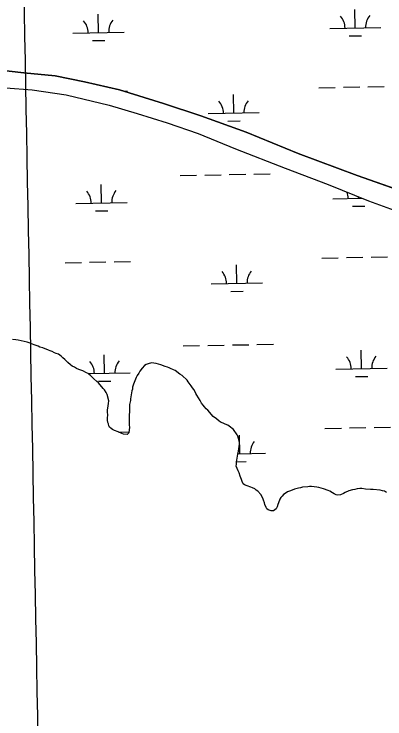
# Model space of a CAD drawing. Extents: x 3957609 to 3995875, y 234277 to 260273.
# Drawn here: x 3972168 to 3972892, y 255705 to 257081 of the extents above; entities that cross this region are included whole.
import ezdxf

# ---------------------------------------------------------------- set-up
doc = ezdxf.new("R2010")
doc.units = 0
for name, color, linetype in [('V-GRID-MAJR', 7, 'Continuous'), ('V-TOPO-SHOR', 7, 'Continuous'), ('V-WETL-SWMP', 7, 'Continuous')]:
    doc.layers.add(name, color=color, linetype=linetype)

msp = doc.modelspace()

# ---------------------------------------------------------------- linework, layer by layer
at = {"layer": 'V-GRID-MAJR'}
msp.add_spline([(3972513.068, 239900.828), (3972455.83, 242927.648), (3972341.236, 248987.469), (3972226.642, 255047.279), (3972169.287, 258080.274)], degree=3, dxfattribs=at)
at = {"layer": 'V-TOPO-SHOR'}
for points in [[(3971338.766, 256869.305), (3971513.403, 256915.09), (3971648.237, 256944.606), (3971734.976, 256962.567), (3971813.845, 256972.618), (3971929.008, 256980.786), (3972001.587, 256981.751), (3972060.764, 256977.949), (3972089.561, 256977.231), (3972186.626, 256966.026), (3972248.176, 256960.257), (3972305.399, 256948.956), (3972373.682, 256932.949), (3972459.739, 256906.333), (3972532.773, 256882.052), (3972621.602, 256850.316), (3972722.684, 256809.143), (3972838.367, 256765.635), (3972928.381, 256734.297)], [(3971321.507, 256831.397), (3971528.867, 256883.571), (3971627.432, 256905.506), (3971670.401, 256916.26), (3971793.424, 256936.281), (3971865.991, 256942.767), (3971933.829, 256946.875), (3971992.606, 256945.835), (3972069.927, 256943.26), (3972151.992, 256936.754), (3972203.28, 256932.932), (3972269.967, 256923.231), (3972353.642, 256903.316), (3972408.512, 256886.881), (3972466.938, 256868.484), (3972527.734, 256847.723), (3972600.387, 256817.921), (3972697.516, 256780.287), (3972781.615, 256748.143), (3972860.188, 256716.383), (3972946.258, 256685.032)], [(3972263.444, 256409.648), (3972259.887, 256413.189), (3972254.355, 256416.726), (3972250.407, 256418.295), (3972246.853, 256419.468), (3972242.114, 256422.218), (3972238.166, 256423.787), (3972235.008, 256424.568), (3972223.953, 256429.276), (3972218.425, 256430.839), (3972214.872, 256432.409), (3972206.975, 256435.545), (3972197.105, 256439.071), (3972193.159, 256440.245), (3972176.187, 256444.148), (3972171.45, 256444.927), (3972164.745, 256445.699)], [(3972608.213, 256241.259), (3972608.204, 256244.808), (3972607.408, 256247.962), (3972606.607, 256252.3), (3972605.02, 256256.636), (3972603.435, 256259.392), (3972596.705, 256269.632), (3972588.404, 256276.712), (3972585.244, 256278.676), (3972580.507, 256280.243), (3972576.557, 256282.207), (3972572.608, 256283.774), (3972568.262, 256286.524), (3972563.126, 256290.852), (3972556.802, 256295.57), (3972546.123, 256307.379), (3972542.959, 256310.527), (3972540.19, 256314.07), (3972537.421, 256317.218), (3972534.255, 256321.549), (3972531.482, 256326.671), (3972524.751, 256337.304), (3972523.165, 256340.063), (3972521.578, 256343.608), (3972519.202, 256347.942), (3972516.432, 256351.485), (3972513.663, 256355.423), (3972507.728, 256362.902), (3972505.747, 256366.054), (3972496.257, 256375.497), (3972491.518, 256378.248), (3972482.429, 256384.933), (3972479.664, 256386.503), (3972473.346, 256388.855), (3972470.581, 256390.425), (3972467.423, 256391.601), (3972463.081, 256392.774), (3972454.789, 256396.303), (3972445.315, 256399.041), (3972436.24, 256399.809), (3972429.539, 256398.216), (3972425.992, 256397.024), (3972422.842, 256395.044), (3972418.121, 256389.51), (3972413.401, 256383.581), (3972411.439, 256380.028), (3972408.686, 256375.682), (3972406.724, 256371.731), (3972401.234, 256358.307), (3972399.276, 256352.386), (3972399.286, 256348.441), (3972398.108, 256345.677), (3972395.387, 256329.497), (3972395.395, 256326.341), (3972393.443, 256318.448), (3972393.478, 256303.852), (3972392.7, 256299.117), (3972392.71, 256295.173), (3972392.749, 256278.607), (3972393.547, 256274.269), (3972392.392, 256263.222), (3972388.849, 256260.058), (3972381.354, 256260.828), (3972378.194, 256262.003), (3972371.087, 256265.536), (3972364.374, 256268.281), (3972360.423, 256270.245), (3972357.658, 256271.815), (3972354.496, 256274.57), (3972353.306, 256277.327), (3972352.51, 256280.876), (3972351.32, 256283.634), (3972350.519, 256288.365), (3972350.507, 256293.493), (3972350.892, 256297.045), (3972350.478, 256305.327), (3972350.47, 256308.483), (3972351.25, 256311.641), (3972352.413, 256320.715), (3972352.794, 256325.844), (3972349.61, 256338.064), (3972348.022, 256342.004), (3972344.852, 256347.52), (3972342.085, 256350.274), (3972332.593, 256360.901), (3972329.826, 256363.658), (3972323.897, 256368.77), (3972320.338, 256372.313), (3972317.175, 256375.065), (3972314.802, 256377.427), (3972312.43, 256379.393), (3972309.667, 256380.568), (3972302.162, 256384.496), (3972294.267, 256387.239), (3972289.527, 256389.199), (3972285.972, 256391.558), (3972281.233, 256393.911), (3972278.073, 256396.27), (3972272.935, 256400.598), (3972267.004, 256406.5), (3972263.444, 256409.648)], [(3972895.604, 256146.889), (3972891.656, 256149.247), (3972887.707, 256150.42), (3972882.97, 256151.594), (3972869.163, 256152.743), (3972864.034, 256152.73), (3972854.567, 256153.496), (3972847.069, 256154.662), (3972843.124, 256154.651), (3972837.996, 256154.246), (3972833.661, 256153.052), (3972829.325, 256152.251), (3972821.835, 256149.867), (3972814.741, 256146.695), (3972811.591, 256144.714), (3972805.681, 256142.333), (3972800.159, 256141.925), (3972797.001, 256142.707), (3972793.446, 256144.276), (3972789.893, 256146.24), (3972784.756, 256149.384), (3972781.203, 256150.953), (3972772.122, 256154.086), (3972763.439, 256156.431), (3972759.492, 256157.211), (3972754.362, 256157.988), (3972748.841, 256158.368), (3972744.894, 256158.358), (3972741.74, 256157.957), (3972731.093, 256157.142), (3972727.15, 256155.95), (3972723.601, 256155.151), (3972718.477, 256154.35), (3972715.718, 256153.16), (3972707.836, 256150.379), (3972702.318, 256147.999), (3972699.166, 256146.414), (3972694.048, 256142.853), (3972691.689, 256139.691), (3972689.328, 256137.317), (3972687.364, 256133.764), (3972684.224, 256126.655), (3972683.051, 256123.497), (3972681.877, 256118.76), (3972679.913, 256115.207), (3972677.554, 256112.833), (3972674.402, 256111.248), (3972670.062, 256110.843), (3972664.141, 256113.196), (3972661.77, 256115.162), (3972660.185, 256117.92), (3972657.805, 256123.436), (3972657.402, 256126.985), (3972655.417, 256131.714), (3972653.83, 256136.049), (3972649.869, 256142.744), (3972643.936, 256149.437), (3972641.169, 256151.401), (3972638.009, 256154.156), (3972633.663, 256156.118), (3972630.112, 256157.293), (3972623.003, 256160.038), (3972618.266, 256161.602), (3972615.499, 256163.964), (3972613.517, 256168.297), (3972611.93, 256172.238), (3972610.738, 256175.785), (3972609.548, 256178.543), (3972607.953, 256185.64), (3972605.577, 256189.185), (3972602.003, 256198.642), (3972602.39, 256202.194), (3972602.38, 256206.927), (3972603.16, 256210.085), (3972605.104, 256221.922), (3972606.273, 256227.448), (3972607.434, 256236.524), (3972608.213, 256241.259)]]:
    msp.add_lwpolyline(points, dxfattribs=at)
at = {"layer": 'V-WETL-SWMP'}
for p, q in [((3972834.52, 257054.058), (3972833.866, 257090.052)), ((3972332.695, 257044.933), (3972332.041, 257080.927)), ((3972784.529, 257053.149), (3972884.512, 257054.967)), ((3972282.703, 257044.024), (3972382.687, 257045.842)), ((3972822.803, 257038.411), (3972846.799, 257038.847)), ((3972320.978, 257029.286), (3972344.974, 257029.723)), ((3972186.626, 256966.025), (3972089.561, 256977.23)), ((3972248.176, 256960.257), (3972186.626, 256966.025)), ((3972305.4, 256948.956), (3972248.176, 256960.257)), ((3972373.681, 256932.948), (3972305.4, 256948.956)), ((3972763.223, 256937.31), (3972795.218, 256937.892)), ((3972811.215, 256938.183), (3972843.21, 256938.765)), ((3972859.207, 256939.056), (3972891.202, 256939.637)), ((3972459.738, 256906.332), (3972373.681, 256932.948)), ((3972381.99, 256930.378), (3972389.377, 256930.513)), ((3972597.031, 256887.851), (3972596.376, 256923.845)), ((3972532.772, 256882.052), (3972459.738, 256906.332)), ((3972621.602, 256850.316), (3972532.772, 256882.052)), ((3972547.039, 256886.942), (3972647.022, 256888.76)), ((3972585.313, 256872.204), (3972609.309, 256872.64)), ((3972722.684, 256809.142), (3972621.602, 256850.316)), ((3972838.367, 256765.636), (3972722.684, 256809.142)), ((3972492.387, 256765.857), (3972524.382, 256766.439)), ((3972540.379, 256766.73), (3972572.374, 256767.312)), ((3972588.371, 256767.603), (3972620.366, 256768.184)), ((3972636.363, 256768.475), (3972668.358, 256769.057)), ((3972928.38, 256734.297), (3972838.367, 256765.636)), ((3972338.743, 256712.313), (3972338.089, 256748.307)), ((3972790.577, 256720.529), (3972847.375, 256721.562)), ((3972840.568, 256721.438), (3972840.516, 256724.334)), ((3972288.751, 256711.404), (3972388.735, 256713.222)), ((3972828.851, 256705.791), (3972852.847, 256706.228)), ((3972327.026, 256696.667), (3972351.022, 256697.103)), ((3972817.263, 256605.563), (3972849.258, 256606.145)), ((3972865.255, 256606.436), (3972897.25, 256607.017)), ((3972267.446, 256595.566), (3972299.441, 256596.147)), ((3972315.438, 256596.438), (3972347.433, 256597.02)), ((3972363.43, 256597.311), (3972395.425, 256597.893)), ((3972769.271, 256604.69), (3972801.266, 256605.272)), ((3972603.079, 256555.231), (3972602.424, 256591.225)), ((3972553.087, 256554.322), (3972653.07, 256556.14)), ((3972591.361, 256539.584), (3972615.357, 256540.021)), ((3972498.435, 256433.237), (3972530.43, 256433.819)), ((3972546.427, 256434.11), (3972578.422, 256434.692)), ((3972594.419, 256434.983), (3972626.414, 256435.564)), ((3972642.411, 256435.855), (3972674.406, 256436.437)), ((3972344.791, 256379.693), (3972344.137, 256415.687)), ((3972846.616, 256388.818), (3972845.962, 256424.812)), ((3972796.625, 256387.909), (3972896.608, 256389.727)), ((3972312.771, 256379.111), (3972394.783, 256380.602)), ((3972834.899, 256373.171), (3972858.895, 256373.608)), ((3972333.074, 256364.047), (3972357.07, 256364.483)), ((3972372.671, 256264.749), (3972392.59, 256265.111)), ((3972775.319, 256272.07), (3972807.314, 256272.652)), ((3972823.311, 256272.943), (3972855.306, 256273.525)), ((3972871.303, 256273.816), (3972903.298, 256274.397)), ((3972609.127, 256222.611), (3972608.472, 256258.605)), ((3972605.235, 256222.54), (3972659.118, 256223.52)), ((3972602.411, 256207.055), (3972621.405, 256207.401))]:
    msp.add_line(p, q, dxfattribs=at)
for points in [[(3971321.507, 256831.396), (3971528.868, 256883.572), (3971627.431, 256905.505), (3971670.401, 256916.26), (3971793.425, 256936.28), (3971865.99, 256942.767), (3971933.828, 256946.876), (3971992.606, 256945.834), (3972069.927, 256943.26), (3972151.991, 256936.753), (3972203.28, 256932.932), (3972269.968, 256923.231), (3972353.642, 256903.316), (3972408.512, 256886.881), (3972466.937, 256868.483), (3972527.734, 256847.723), (3972600.388, 256817.92), (3972697.516, 256780.286), (3972781.615, 256748.143), (3972860.189, 256716.382), (3972946.258, 256685.033)], [(3972399.286, 256348.441), (3972398.109, 256345.677), (3972395.387, 256329.497), (3972395.395, 256326.342), (3972393.442, 256318.448), (3972393.477, 256303.853), (3972392.699, 256299.118), (3972392.709, 256295.173), (3972392.749, 256278.606), (3972393.548, 256274.269), (3972392.392, 256263.221), (3972388.849, 256260.057), (3972381.353, 256260.828), (3972378.194, 256262.004), (3972371.086, 256265.537), (3972364.373, 256268.281), (3972360.424, 256270.244), (3972357.659, 256271.815), (3972354.496, 256274.569), (3972353.306, 256277.327), (3972352.509, 256280.875), (3972351.319, 256283.634), (3972350.519, 256288.365), (3972350.506, 256293.493), (3972350.892, 256297.044), (3972350.478, 256305.327), (3972350.47, 256308.482), (3972351.251, 256311.64), (3972352.413, 256320.715), (3972352.795, 256325.844), (3972349.61, 256338.065), (3972348.022, 256342.005), (3972344.853, 256347.52), (3972342.085, 256350.275), (3972332.593, 256360.902), (3972329.825, 256363.657), (3972323.896, 256368.77), (3972320.337, 256372.312), (3972317.175, 256375.065), (3972314.802, 256377.426), (3972312.431, 256379.393), (3972309.667, 256380.569), (3972302.162, 256384.496), (3972294.267, 256387.238), (3972289.528, 256389.199), (3972285.973, 256391.557), (3972281.233, 256393.912), (3972278.072, 256396.271), (3972272.934, 256400.598), (3972267.003, 256406.5), (3972263.445, 256409.648), (3972259.886, 256413.189), (3972254.355, 256416.726), (3972250.407, 256418.294), (3972246.854, 256419.469), (3972242.114, 256422.219), (3972238.165, 256423.787), (3972235.008, 256424.568), (3972223.952, 256429.275), (3972218.426, 256430.839), (3972214.872, 256432.409), (3972206.975, 256435.545), (3972197.105, 256439.071), (3972193.158, 256440.245), (3972176.187, 256444.149), (3972171.451, 256444.926), (3972164.744, 256445.699)], [(3972744.895, 256158.359), (3972741.741, 256157.957), (3972731.092, 256157.142), (3972727.15, 256155.949), (3972723.602, 256155.152), (3972718.476, 256154.351), (3972715.718, 256153.161), (3972707.836, 256150.38), (3972702.319, 256148), (3972699.167, 256146.415), (3972694.048, 256142.852), (3972691.689, 256139.691), (3972689.328, 256137.318), (3972687.364, 256133.764), (3972684.225, 256126.656), (3972683.05, 256123.497), (3972681.878, 256118.761), (3972679.914, 256115.206), (3972677.553, 256112.834), (3972674.401, 256111.248), (3972670.063, 256110.843), (3972664.141, 256113.196), (3972661.769, 256115.162), (3972660.185, 256117.92), (3972657.805, 256123.436), (3972657.402, 256126.985), (3972655.418, 256131.714), (3972653.83, 256136.049), (3972649.869, 256142.745), (3972643.936, 256149.437), (3972641.17, 256151.402), (3972638.008, 256154.156), (3972633.664, 256156.118), (3972630.111, 256157.293), (3972623.004, 256160.037), (3972618.267, 256161.603), (3972615.5, 256163.963), (3972613.517, 256168.297), (3972611.93, 256172.238), (3972610.738, 256175.785), (3972609.548, 256178.544), (3972607.953, 256185.64), (3972605.577, 256189.184), (3972602.004, 256198.643), (3972602.39, 256202.194), (3972602.379, 256206.927), (3972603.16, 256210.085), (3972605.104, 256221.923), (3972606.274, 256227.448), (3972607.435, 256236.524), (3972608.213, 256241.259), (3972608.204, 256244.809), (3972607.408, 256247.963), (3972606.608, 256252.3), (3972605.02, 256256.635), (3972603.435, 256259.392), (3972596.705, 256269.632), (3972588.404, 256276.712), (3972585.244, 256278.677), (3972580.507, 256280.243), (3972576.557, 256282.206), (3972572.609, 256283.774), (3972568.263, 256286.525), (3972563.125, 256290.852), (3972556.802, 256295.57), (3972546.123, 256307.378), (3972542.96, 256310.526), (3972540.19, 256314.069), (3972537.421, 256317.218), (3972534.255, 256321.549), (3972531.482, 256326.671), (3972524.75, 256337.305), (3972523.166, 256340.062), (3972521.579, 256343.608), (3972519.202, 256347.942), (3972516.432, 256351.485), (3972513.662, 256355.423), (3972507.727, 256362.903), (3972505.747, 256366.054), (3972496.257, 256375.498), (3972491.517, 256378.248), (3972482.428, 256384.932), (3972479.663, 256386.503), (3972473.346, 256388.854), (3972470.581, 256390.425), (3972467.423, 256391.601), (3972463.081, 256392.774), (3972454.789, 256396.304), (3972445.315, 256399.042), (3972436.241, 256399.809), (3972429.539, 256398.215), (3972425.992, 256397.023), (3972422.841, 256395.043), (3972418.121, 256389.51), (3972413.401, 256383.581), (3972411.438, 256380.027), (3972408.687, 256375.681), (3972406.724, 256371.732), (3972401.234, 256358.307), (3972399.276, 256352.385), (3972399.286, 256348.441)], [(3972895.605, 256146.89), (3972891.655, 256149.247), (3972887.708, 256150.421), (3972882.971, 256151.593), (3972869.163, 256152.743), (3972864.035, 256152.73), (3972854.566, 256153.496), (3972847.068, 256154.661), (3972843.124, 256154.652), (3972837.997, 256154.245), (3972833.661, 256153.051), (3972829.324, 256152.252), (3972821.835, 256149.867), (3972814.742, 256146.694), (3972811.591, 256144.714), (3972805.68, 256142.333), (3972800.159, 256141.925), (3972797.001, 256142.707), (3972793.447, 256144.276), (3972789.893, 256146.24), (3972784.757, 256149.383), (3972781.203, 256150.952), (3972772.123, 256154.086), (3972763.439, 256156.432), (3972759.493, 256157.211), (3972754.363, 256157.987), (3972748.84, 256158.369), (3972744.895, 256158.359)]]:
    msp.add_lwpolyline(points, dxfattribs=at)
for centre, start, end in [((3972779.278, 257053.528), 0.269879, 41.813537), ((3972889.745, 257055.537), 140.269876, 181.813534), ((3972277.453, 257044.403), 0.269879, 41.813537), ((3972387.92, 257046.412), 140.269876, 181.813534), ((3972541.788, 256887.321), 0.269879, 41.813537), ((3972652.256, 256889.33), 140.269876, 181.813534), ((3972283.501, 256711.784), 0.269879, 41.813537), ((3972393.968, 256713.792), 140.269876, 181.813534), ((3972785.326, 256720.908), 0.269879, 20.59468), ((3972658.304, 256556.71), 140.269876, 181.813534), ((3972547.836, 256554.701), 0.269879, 41.813537), ((3972289.549, 256379.164), 0.269879, 41.813537), ((3972400.016, 256381.172), 140.269876, 181.813534), ((3972791.374, 256388.288), 0.269879, 41.813537), ((3972901.841, 256390.297), 140.269876, 181.813534), ((3972664.352, 256224.09), 140.269876, 181.813534)]:
    msp.add_arc(centre, 35.246, start, end, dxfattribs=at)

doc.saveas('drawing.dxf')
